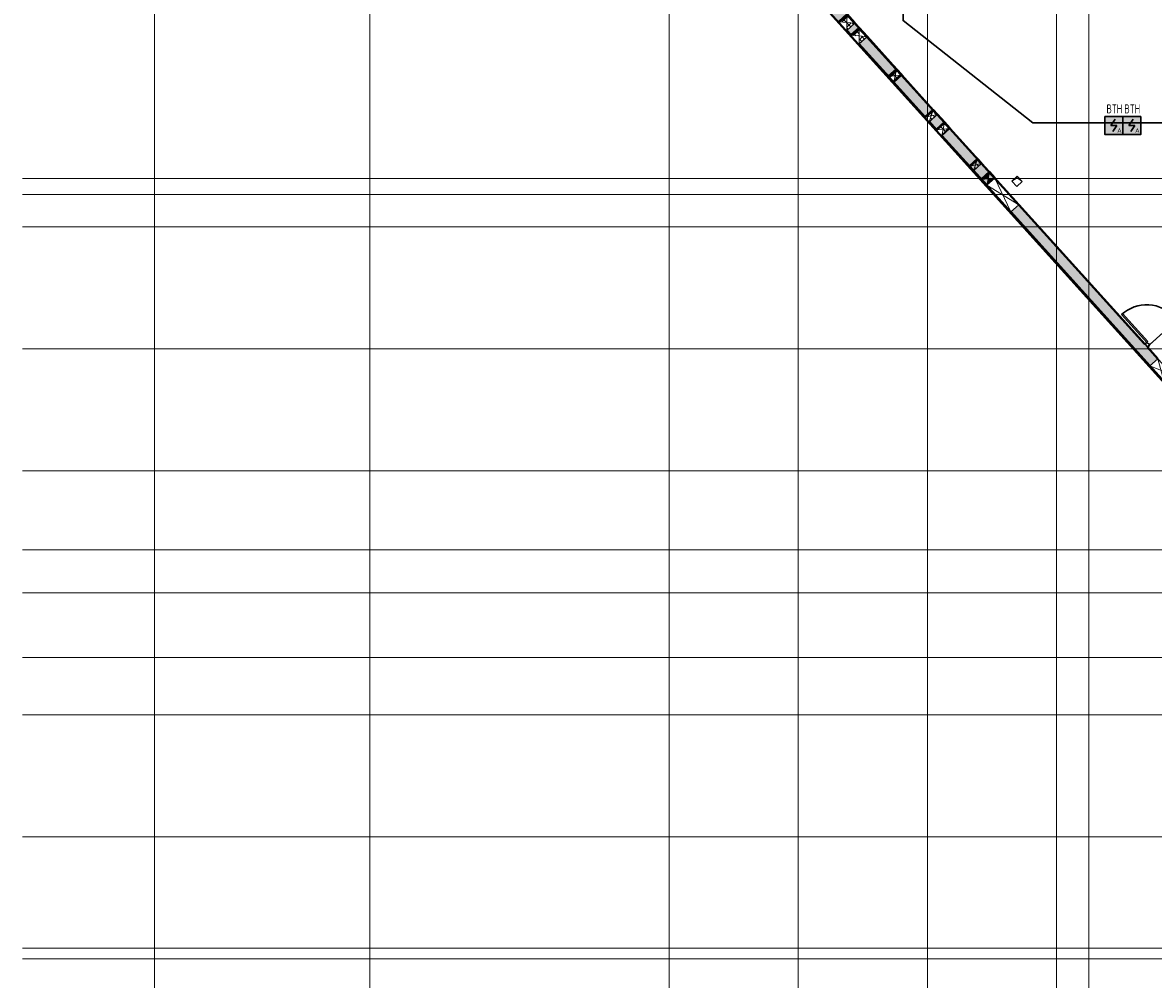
# Model space of a CAD drawing. Header units: millimetres. Extents: x -135639 to 224623, y -383017 to -59102.
# Tile 260 of 494: x -11818 to 19714, y -163695 to -137025. Entities that reach past the tile are written whole.
import ezdxf
from ezdxf.enums import TextEntityAlignment as Align

# ---------------------------------------------------------------- set-up
doc = ezdxf.new("R2010")
doc.units = ezdxf.units.MM
doc.linetypes.add('CONTINOUS', pattern=[0])
doc.linetypes.add('Линия сетки', pattern=[25, 20, -2.5, 0, -2.5])
for name, color, linetype, lineweight in [('A-000-M_MASS', 7, 'Continuous', 18), ('A-200-M_WALL', 7, 'Continuous', 18), ('A-200-M_WALL_EXT', 7, 'Continuous', 18), ('A-200-M_WALL_INT', 7, 'Continuous', 18), ('A-200-M_WALL_PAT', 7, 'Continuous', 40), ('A-314-M_WINDOW', 7, 'Continuous', 18), ('A-314-M_WINDOW_OPEN', 7, 'Continuous', 18), ('A-325-M_DOOR', 7, 'Continuous', 18), ('A-325-M_DOOR__FRAME', 7, 'Continuous', 30), ('A-325-M_DOOR_PANEL', 7, 'Continuous', 30), ('S-280-M_STRUCT_FRAME', 7, 'Continuous', 18), ('Z-030-M_GRID', 7, 'Continuous', 9), ('Z-060-M_DETAIL', 7, 'Continuous', 18), ('ПС', 7, 'Continuous', 40), ('СС-011-ПОЖ-СИГНАЛИЗАЦИЯ', 1, 'Continuous', 30)]:
    doc.layers.add(name, color=color, linetype=linetype, lineweight=lineweight)
doc.styles.add('1111', font='isocpeur.ttf')
pattern_1 = [(272.9, (-28333.03, 51733.54), (99.87194, 5.0593), []), (2.9, (-28333.03, 51733.54), (-5.0593, 99.87194), [])]
pattern_2 = [(272.9, (-27827.67, 51733.54), (99.87194, 5.0593), []), (2.9, (-27827.67, 51733.54), (-5.0593, 99.87194), [])]
pattern_3 = [(272.9, (-26327.04, 51733.54), (99.87194, 5.0593), []), (2.9, (-26327.04, 51733.54), (-5.0593, 99.87194), [])]
pattern_4 = [(272.9, (-24823.84, 51733.54), (99.87194, 5.0593), []), (2.9, (-24823.84, 51733.54), (-5.0593, 99.87194), [])]
pattern_5 = [(272.9, (-24325.7, 51733.54), (99.87194, 5.0593), []), (2.9, (-24325.7, 51733.54), (-5.0593, 99.87194), [])]
pattern_6 = [(272.9, (-22980.87, 51733.54), (99.87194, 5.0593), []), (2.9, (-22980.87, 51733.54), (-5.0593, 99.87194), [])]

# ---------------------------------------------------------------- blocks, each defined once
blk = doc.blocks.new('101_Дверь_Однопольная - _ПЧ_Мет_1000х2000_Тех помещения_EI60_Пр-4453308-B1_-7_650_')
at = {"layer": 'A-325-M_DOOR', "color": 253, "lineweight": 30, "true_color": 0xaaaaaa}
for p, q in [((-600, 100), (-585, 100)), ((-600, -15), (-600, 100)), ((-585, 100), (-585, -15)), ((585, -15), (585, 100)), ((585, 100), (600, 100)), ((600, 100), (600, -15)), ((-585, -15), (-600, -15)), ((600, -15), (585, -15))]:
    blk.add_line(p, q, dxfattribs=at)
at = {"layer": 'A-325-M_DOOR__FRAME', "color": 253, "true_color": 0xaaaaaa}
for p, q in [((-585, 100), (-525, 100)), ((-585, -15), (-585, 100)), ((-525, 100), (-525, 60)), ((-525, 60), (-515, 60)), ((-515, 60), (-515, -15)), ((515, 60), (525, 60)), ((515, -15), (515, 60)), ((525, 100), (585, 100)), ((525, 60), (525, 100)), ((585, 100), (585, -15)), ((-515, -15), (-585, -15)), ((585, -15), (515, -15))]:
    blk.add_line(p, q, dxfattribs=at)
at = {"layer": 'A-325-M_DOOR_PANEL', "color": 253, "true_color": 0xaaaaaa}
for p, q in [((-525, 1150), (-485, 1150)), ((-525, 100), (-525, 1150)), ((-485, 1150), (-485, 100)), ((-485, 100), (-525, 100))]:
    blk.add_line(p, q, dxfattribs=at)
blk.add_arc((-525, 100), 1050, 0, 90, dxfattribs=at)
blk = doc.blocks.new('ПР - _ПЧ_1200_200_Оп200-0_Шаг300_Арм16_Арм10-3252914-B1_-7_650_')
at = {"layer": 'S-280-M_STRUCT_FRAME', "color": 21, "true_color": 0xffaaaa}
for p, q in [((-600, 0), (800, 0)), ((-515, 0), (515, 0)), ((-515, 0), (515, 0)), ((600, 0), (800, 0))]:
    blk.add_line(p, q, dxfattribs=at)
blk = doc.blocks.new('135_SLK_GD_AR_rvt-1-B1_-7_650_')
at = {"layer": 'A-200-M_WALL_INT', "color": 253, "lineweight": 40, "true_color": 0xaaaaaa}
for p, q in [((19526, 55779), (19647, 55645)), ((19649, 55646), (19528, 55780)), ((19865, 55404), (21714, 53358)), ((21715, 53359), (19866, 55405)), ((21826, 53233), (22031, 53007)), ((22032, 53009), (21828, 53235)), ((22177, 52845), (23427, 51462)), ((27597, 46850), (22179, 52846)), ((24097, 50720), (27595, 46849)), ((27595, 46849), (27597, 46850))]:
    blk.add_line(p, q, dxfattribs=at)
at = {"layer": 'A-325-M_DOOR', "color": 253, "lineweight": 18, "true_color": 0xaaaaaa, "rotation": 42.10000000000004}
blk.add_blockref('101_Дверь_Однопольная - _ПЧ_Мет_1000х2000_Тех помещения_EI60_Пр-4453308-B1_-7_650_', (28124, 47158), dxfattribs=at)
at = {"layer": 'S-280-M_STRUCT_FRAME', "color": 253, "lineweight": 18, "true_color": 0xaaaaaa, "rotation": 42.10000000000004}
blk.add_blockref('ПР - _ПЧ_1200_200_Оп200-0_Шаг300_Арм16_Арм10-3252914-B1_-7_650_', (28124, 47158), dxfattribs=at)
blk = doc.blocks.new('231_Отверстие прямоуг _Окно_Стена_-Без выреза - Отв_КР для раскоса-1914490-B1_-7_650_')
at = {"layer": 'A-314-M_WINDOW_OPEN', "color": 253, "true_color": 0xaaaaaa}
for p, q in [((-375, 151), (625, 151)), ((625, 151), (-375, 151)), ((625, -151), (-375, -151)), ((-375, -151), (625, -151))]:
    blk.add_line(p, q, dxfattribs=at)
at = {"layer": 'A-314-M_WINDOW_OPEN', "color": 253, "lineweight": 9, "true_color": 0xaaaaaa}
for p, q in [((500, 151), (-375, 151)), ((625, 151), (500, 151)), ((-375, -151), (-250, -151)), ((-250, -151), (625, -151))]:
    blk.add_line(p, q, dxfattribs=at)
at = {"layer": 'Z-060-M_DETAIL', "color": 253, "true_color": 0xaaaaaa}
for p, q in [((-375, 150), (-375, -150)), ((625, 150), (-375, 150)), ((625, 150), (-375, -150)), ((-375, 150), (625, -150)), ((625, 150), (625, -150)), ((-375, -150), (625, -150))]:
    blk.add_line(p, q, dxfattribs=at)
blk = doc.blocks.new('231_Отверстие прямоуг _Окно_Стена_-Без выреза - Отв_КР для раскоса-1914492-B1_-7_650_')
at = {"layer": 'A-314-M_WINDOW_OPEN', "color": 253, "true_color": 0xaaaaaa}
for p, q in [((-175, 151), (425, 151)), ((425, 151), (-175, 151)), ((425, -151), (-175, -151)), ((-175, -151), (425, -151))]:
    blk.add_line(p, q, dxfattribs=at)
at = {"layer": 'A-314-M_WINDOW_OPEN', "color": 253, "lineweight": 9, "true_color": 0xaaaaaa}
for p, q in [((387.5, 151), (-175, 151)), ((425, 151), (387.5, 151)), ((-175, -151), (-137.5, -151)), ((-137.5, -151), (425, -151))]:
    blk.add_line(p, q, dxfattribs=at)
at = {"layer": 'Z-060-M_DETAIL', "color": 253, "true_color": 0xaaaaaa}
for p, q in [((-175, 150), (-175, -150)), ((425, 150), (-175, 150)), ((425, 150), (-175, -150)), ((-175, 150), (425, -150)), ((425, 150), (425, -150)), ((-175, -150), (425, -150))]:
    blk.add_line(p, q, dxfattribs=at)
blk = doc.blocks.new('ADSK_ОбобщеннаяМодель_ОтверстиеПрямоугольное_вПерекрытии - ADSK_ОтверстиеПрямоугольное_вПерекрытии-V267-B1_-7_650_')
at = {"layer": 'A-000-M_MASS', "color": 253, "lineweight": 30, "true_color": 0xaaaaaa}
for p, q in [((-100, -100), (-100, 100)), ((-100, 100), (100, 100)), ((100, 100), (100, -100)), ((100, -100), (-100, -100))]:
    blk.add_line(p, q, dxfattribs=at)
at = {"layer": 'A-000-M_MASS', "color": 253, "true_color": 0xaaaaaa}
for p, q in [((-100, -100), (-67, 67)), ((-67, 67), (100, 100))]:
    blk.add_line(p, q, dxfattribs=at)
blk = doc.blocks.new('231_Гильза - труба__Окно_Стена_ - Гильза 325х5-2048058-B1_-7_650_')
at = {"layer": 'Z-060-M_DETAIL', "lineweight": 9, "true_color": 0xaaaaaa}
h = blk.add_hatch(dxfattribs=at)
h.set_pattern_fill('FP_149', color=253, style=0, pattern_type=2)
h.set_pattern_definition(pattern_1)
h.paths.add_polyline_path([(-38, 150), (-38, -150), (125, 0), (56, 64)])
h = blk.add_hatch(dxfattribs=at)
h.set_pattern_fill('FP_149', color=253, style=0, pattern_type=2)
h.set_pattern_definition(pattern_1)
h.paths.add_polyline_path([(125, 0), (287, -150), (287, 150)])
at = {"layer": 'Z-060-M_DETAIL', "color": 253, "true_color": 0xaaaaaa}
for p, q in [((125, 0), (-38, 150)), ((-38, 150), (-38, -150)), ((-38, -150), (125, 0)), ((287, 150), (125, 0)), ((125, 0), (287, -150)), ((287, -150), (287, 150))]:
    blk.add_line(p, q, dxfattribs=at)
at = {"layer": 'Z-060-M_DETAIL', "color": 253, "lineweight": 50, "true_color": 0xaaaaaa}
for p, q in [((287, -150), (287, 150)), ((-38, -150), (287, -150))]:
    blk.add_line(p, q, dxfattribs=at)
blk = doc.blocks.new('352_Труба плашмя _ОбщМод_ - 352_Труба плашмя _ОбщМод_-2047151-B1_-7_650_')
at = {"layer": 'A-000-M_MASS', "color": 253, "true_color": 0xaaaaaa}
for p, q in [((-310, 162.5), (-320, 162.5)), ((-320, 162.5), (-320, -162.5)), ((-10, 162.5), (-310, 162.5)), ((0, 162.5), (-10, 162.5)), ((0, -162.5), (0, 162.5)), ((-320, -162.5), (-310, -162.5)), ((-310, -162.5), (-10, -162.5)), ((-10, -162.5), (0, -162.5))]:
    blk.add_line(p, q, dxfattribs=at)
blk = doc.blocks.new('231_Гильза - труба__Окно_Стена_ - Гильза 325х5-2048056-B1_-7_650_')
at = {"layer": 'Z-060-M_DETAIL', "lineweight": 9, "true_color": 0xaaaaaa}
h = blk.add_hatch(dxfattribs=at)
h.set_pattern_fill('FP_150', color=253, style=0, pattern_type=2)
h.set_pattern_definition(pattern_2)
h.paths.add_polyline_path([(-38, 150), (-38, -150), (125, 0)])
h = blk.add_hatch(dxfattribs=at)
h.set_pattern_fill('FP_150', color=253, style=0, pattern_type=2)
h.set_pattern_definition(pattern_2)
h.paths.add_polyline_path([(125, 0), (287, -150), (287, 150), (195, 65)])
at = {"layer": 'Z-060-M_DETAIL', "color": 253, "true_color": 0xaaaaaa}
for p, q in [((125, 0), (-38, 150)), ((-38, 150), (-38, -150)), ((-38, -150), (125, 0)), ((287, 150), (125, 0)), ((125, 0), (287, -150)), ((287, -150), (287, 150))]:
    blk.add_line(p, q, dxfattribs=at)
at = {"layer": 'Z-060-M_DETAIL', "color": 253, "lineweight": 50, "true_color": 0xaaaaaa}
for p, q in [((287, -150), (287, 150)), ((-38, -150), (287, -150))]:
    blk.add_line(p, q, dxfattribs=at)
blk = doc.blocks.new('231_Гильза - труба__Окно_Стена_ - Гильза 219х5-2048054-B1_-7_650_')
at = {"layer": 'Z-060-M_DETAIL', "lineweight": 9, "true_color": 0xaaaaaa}
h = blk.add_hatch(dxfattribs=at)
h.set_pattern_fill('FP_151', color=253, style=0, pattern_type=2)
h.set_pattern_definition(pattern_3)
h.paths.add_polyline_path([(15, 150), (15, -150), (125, 0)])
h = blk.add_hatch(dxfattribs=at)
h.set_pattern_fill('FP_151', color=253, style=0, pattern_type=2)
h.set_pattern_definition(pattern_3)
h.paths.add_polyline_path([(234, 150), (125, 0), (234, -150), (234, 116)])
at = {"layer": 'Z-060-M_DETAIL', "color": 253, "true_color": 0xaaaaaa}
for p, q in [((125, 0), (15, 150)), ((15, 150), (15, -150)), ((15, -150), (125, 0)), ((234, 150), (125, 0)), ((125, 0), (234, -150)), ((234, -150), (234, 150))]:
    blk.add_line(p, q, dxfattribs=at)
at = {"layer": 'Z-060-M_DETAIL', "color": 253, "lineweight": 50, "true_color": 0xaaaaaa}
for p, q in [((234, -150), (234, 150)), ((15, -150), (234, -150))]:
    blk.add_line(p, q, dxfattribs=at)
blk = doc.blocks.new('352_Труба плашмя _ОбщМод_ - 352_Труба плашмя _ОбщМод_-2047293-B1_-7_650_')
at = {"layer": 'A-000-M_MASS', "color": 253, "true_color": 0xaaaaaa}
for p, q in [((-320, 109), (-320, 88)), ((-312, 109), (-320, 109)), ((-320, -83), (-320, 83)), ((-320, -88), (-320, -110)), ((-320, -110), (-312, -110))]:
    blk.add_line(p, q, dxfattribs=at)
at = {"layer": 'A-000-M_MASS', "color": 253, "lineweight": 40, "true_color": 0xaaaaaa}
for p, q in [((-320, 88), (-320, 82)), ((-281, 88), (-320, 88)), ((-320, 82), (-272, 82)), ((-39, 88), (-281, 88)), ((-272, 82), (-48, 82)), ((-48, 82), (0, 82)), ((0, 88), (-39, 88)), ((0, 82), (0, 88)), ((-320, -82), (-320, -88)), ((-272, -82), (-320, -82)), ((-320, -88), (-281, -88)), ((-281, -88), (-39, -88)), ((-48, -82), (-272, -82)), ((0, -82), (-48, -82)), ((-39, -88), (0, -88)), ((0, -88), (0, -82))]:
    blk.add_line(p, q, dxfattribs=at)
blk = doc.blocks.new('231_Гильза - труба__Окно_Стена_ - Гильза 168х5-2048052-B1_-7_650_')
at = {"layer": 'Z-060-M_DETAIL', "lineweight": 9, "true_color": 0xaaaaaa}
h = blk.add_hatch(dxfattribs=at)
h.set_pattern_fill('FP_152', color=253, style=0, pattern_type=2)
h.set_pattern_definition(pattern_4)
h.paths.add_polyline_path([(41, 150), (41, -150), (125, 0), (47, 140)])
h = blk.add_hatch(dxfattribs=at)
h.set_pattern_fill('FP_152', color=253, style=0, pattern_type=2)
h.set_pattern_definition(pattern_4)
h.paths.add_polyline_path([(209, 150), (125, 0), (209, -150)])
at = {"layer": 'Z-060-M_DETAIL', "color": 253, "true_color": 0xaaaaaa}
for p, q in [((125, 0), (41, 150)), ((41, 150), (41, -150)), ((41, -150), (125, 0)), ((209, 150), (125, 0)), ((125, 0), (209, -150)), ((209, -150), (209, 150))]:
    blk.add_line(p, q, dxfattribs=at)
at = {"layer": 'Z-060-M_DETAIL', "color": 253, "lineweight": 50, "true_color": 0xaaaaaa}
for p, q in [((209, -150), (209, 150)), ((41, -150), (209, -150))]:
    blk.add_line(p, q, dxfattribs=at)
blk = doc.blocks.new('352_Труба плашмя _ОбщМод_ - 352_Труба плашмя _ОбщМод_-2047391-B1_-7_650_')
at = {"layer": 'A-000-M_MASS', "color": 253, "true_color": 0xaaaaaa}
for p, q in [((-310, 84), (-320, 84)), ((-320, 84), (-320, -84)), ((-10, 84), (-310, 84)), ((0, 84), (-10, 84)), ((0, -84), (0, 84)), ((-320, -84), (-310, -84)), ((-310, -84), (-10, -84)), ((-10, -84), (0, -84))]:
    blk.add_line(p, q, dxfattribs=at)
blk = doc.blocks.new('231_Гильза - труба__Окно_Стена_ - Гильза 219х5-2048050-B1_-7_650_')
at = {"layer": 'Z-060-M_DETAIL', "lineweight": 9, "true_color": 0xaaaaaa}
h = blk.add_hatch(dxfattribs=at)
h.set_pattern_fill('FP_153', color=253, style=0, pattern_type=2)
h.set_pattern_definition(pattern_5)
h.paths.add_polyline_path([(15.5, 150), (15.5, -150), (125, 0)])
h = blk.add_hatch(dxfattribs=at)
h.set_pattern_fill('FP_153', color=253, style=0, pattern_type=2)
h.set_pattern_definition(pattern_5)
h.paths.add_polyline_path([(234.5, 150), (125, 0), (234.5, -150)])
at = {"layer": 'Z-060-M_DETAIL', "color": 253, "true_color": 0xaaaaaa}
for p, q in [((125, 0), (15.5, 150)), ((15.5, 150), (15.5, -150)), ((15.5, -150), (125, 0)), ((234.5, 150), (125, 0)), ((125, 0), (234.5, -150)), ((234.5, -150), (234.5, 150))]:
    blk.add_line(p, q, dxfattribs=at)
at = {"layer": 'Z-060-M_DETAIL', "color": 253, "lineweight": 50, "true_color": 0xaaaaaa}
for p, q in [((234.5, -150), (234.5, 150)), ((15.5, -150), (234.5, -150))]:
    blk.add_line(p, q, dxfattribs=at)
blk = doc.blocks.new('352_Труба плашмя _ОбщМод_ - 352_Труба плашмя _ОбщМод_-V271-B1_-7_650_')
at = {"layer": 'A-000-M_MASS', "color": 253, "true_color": 0xaaaaaa}
for p, q in [((-310, 109.5), (-320, 109.5)), ((-320, 109.5), (-320, -109.5)), ((-10, 109.5), (-310, 109.5)), ((0, 109.5), (-10, 109.5)), ((0, -109.5), (0, 109.5)), ((-320, -109.5), (-310, -109.5)), ((-310, -109.5), (-10, -109.5)), ((-10, -109.5), (0, -109.5))]:
    blk.add_line(p, q, dxfattribs=at)
blk = doc.blocks.new('231_Гильза - труба__Окно_Стена_ - Гильза 168х5-2048048-B1_-7_650_')
at = {"layer": 'Z-060-M_DETAIL', "lineweight": 9, "true_color": 0xaaaaaa}
h = blk.add_hatch(dxfattribs=at)
h.set_pattern_fill('FP_154', color=253, style=0, pattern_type=2)
h.set_pattern_definition(pattern_6)
h.paths.add_polyline_path([(41, 150), (41, -150), (125, 0), (66, 106)])
h = blk.add_hatch(dxfattribs=at)
h.set_pattern_fill('FP_154', color=253, style=0, pattern_type=2)
h.set_pattern_definition(pattern_6)
h.paths.add_polyline_path([(209, 150), (125, 0), (209, -150)])
at = {"layer": 'Z-060-M_DETAIL', "color": 253, "true_color": 0xaaaaaa}
for p, q in [((125, 0), (41, 150)), ((41, 150), (41, -150)), ((41, -150), (125, 0)), ((209, 150), (125, 0)), ((125, 0), (209, -150)), ((209, -150), (209, 150))]:
    blk.add_line(p, q, dxfattribs=at)
at = {"layer": 'Z-060-M_DETAIL', "color": 253, "lineweight": 50, "true_color": 0xaaaaaa}
for p, q in [((209, -150), (209, 150)), ((41, -150), (209, -150))]:
    blk.add_line(p, q, dxfattribs=at)
blk = doc.blocks.new('352_Труба плашмя _ОбщМод_ - 352_Труба плашмя _ОбщМод_-V272-B1_-7_650_')
at = {"layer": 'A-000-M_MASS', "color": 253, "true_color": 0xaaaaaa}
for p, q in [((-312, 84), (-320, 84)), ((-320, 84), (-320, -84)), ((-320, -84), (-312, -84))]:
    blk.add_line(p, q, dxfattribs=at)
blk = doc.blocks.new('231_Гильза - труба__Окно_Стена_ - Гильза 219х5-2048046-B1_-7_650_')
at = {"layer": 'A-314-M_WINDOW', "true_color": 0xf3f3f3}
blk.add_hatch(color=7, dxfattribs=at).paths.add_polyline_path([(234, 150), (125, 0), (234, -150), (234, -49)])
at = {"layer": 'Z-060-M_DETAIL', "true_color": 0xf3f3f3}
blk.add_hatch(color=7, dxfattribs=at).paths.add_polyline_path([(15, 150), (15, -150), (125, 0), (17, 148)])
at = {"layer": 'Z-060-M_DETAIL', "color": 253, "true_color": 0xaaaaaa}
for p, q in [((125, 0), (15, 150)), ((15, 150), (15, -150)), ((15, -150), (125, 0)), ((234, 150), (125, 0)), ((125, 0), (234, -150)), ((234, -150), (234, 150))]:
    blk.add_line(p, q, dxfattribs=at)
at = {"layer": 'Z-060-M_DETAIL', "color": 253, "lineweight": 50, "true_color": 0xaaaaaa}
for p, q in [((234, -150), (234, 150)), ((15, -150), (234, -150))]:
    blk.add_line(p, q, dxfattribs=at)
blk = doc.blocks.new('352_Труба плашмя _ОбщМод_ - 352_Труба плашмя _ОбщМод_-V273-B1_-7_650_')
at = {"layer": 'A-000-M_MASS', "color": 253, "true_color": 0xaaaaaa}
for p, q in [((-312, 109.5), (-320, 109.5)), ((-320, 109.5), (-320, -109.5)), ((-320, -109.5), (-312, -109.5))]:
    blk.add_line(p, q, dxfattribs=at)
blk = doc.blocks.new('135_SLK_GD_KR_rvt-1-B1_-7_650_')
at = {"layer": 'A-200-M_WALL_PAT', "lineweight": 9, "true_color": 0xaaaaaa}
h = blk.add_hatch(dxfattribs=at)
h.set_pattern_fill('FP_20', color=253, style=0, pattern_type=2)
h.set_pattern_definition([(45, (0, 0), (-314.309, 314.309), []), (45, (314.3, 0), (-314.309, 314.309), [555.625, -111.125, 3.353, -107.772])])
h.paths.add_polyline_path([(57371, 13447), (57594, 13648), (54339, 17251), (54116, 17050), (57062, 13790)])
h.paths.add_polyline_path([(53714, 17495), (53936, 17696), (50292, 21730), (50069, 21528), (50292, 21282)])
h.paths.add_polyline_path([(49667, 21974), (49890, 22175), (48053, 24208), (47830, 24007), (48737, 23003)])
h.paths.add_polyline_path([(47428, 24452), (47651, 24653), (47552, 24762), (47330, 24560), (47336, 24554)])
h.paths.add_polyline_path([(47183, 24723), (47405, 24925), (47216, 25133), (46994, 24932), (47181, 24725)])
h.paths.add_polyline_path([(46847, 25095), (47069, 25296), (46210, 26247), (45988, 26046), (46845, 25097)])
h.paths.add_polyline_path([(45840, 26209), (46063, 26410), (45872, 26622), (45649, 26420), (45839, 26211)])
h.paths.add_polyline_path([(45502, 26583), (45725, 26785), (44850, 27753), (44627, 27552), (45501, 26585)])
h.paths.add_polyline_path([(44514, 27676), (44737, 27877), (44532, 28104), (44310, 27903), (44512, 27679)])
h.paths.add_polyline_path([(44163, 28065), (44385, 28267), (43910, 28793), (43687, 28592), (44161, 28067)])
h.paths.add_polyline_path([(43173, 29160), (43396, 29362), (43173, 29609), (42950, 29408), (43171, 29163)])
h.paths.add_polyline_path([(42837, 29532), (43060, 29733), (42183, 30704), (41961, 30503), (42835, 29535)])
h.paths.add_polyline_path([(41814, 30665), (42036, 30867), (39876, 33257), (39653, 33056), (41812, 30667)])
h.paths.add_polyline_path([(39251, 33501), (39474, 33702), (35880, 37679), (35658, 37478), (37825, 35080)])
h.paths.add_polyline_path([(35255, 37924), (35478, 38125), (32404, 41527), (32181, 41325), (33673, 39675)])
h.paths.add_polyline_path([(31779, 41771), (32002, 41972), (28378, 45982), (28156, 45781), (30611, 43064)])
h.paths.add_polyline_path([(27753, 46226), (27976, 46427), (24097, 50720), (23875, 50519), (27697, 46288)])
h.paths.add_polyline_path([(23242, 51443), (23057, 51424), (23280, 51625), (23246, 51462)])
h.paths.add_polyline_path([(23426, 51462), (23204, 51261), (23242, 51443), (23421, 51462)])
h.paths.add_polyline_path([(23204, 51261), (23426, 51462), (22177, 52845), (21955, 52643), (23204, 51261)])
h.paths.add_polyline_path([(21808, 52806), (22030, 53008), (21826, 53233), (21604, 53032), (21806, 52808)])
h.paths.add_polyline_path([(21491, 53157), (21714, 53358), (20821, 54345), (20599, 54144), (21489, 53159)])
h.paths.add_polyline_path([(20481, 54275), (20703, 54476), (19865, 55404), (19642, 55203), (20466, 54291)])
h.paths.add_polyline_path([(19425, 55444), (19647, 55645), (19526, 55779), (19304, 55578), (19424, 55444)])
h.paths.add_polyline_path([(19086, 55819), (19308, 56020), (15667, 60050), (15262, 60050), (19085, 55819)])
at = {"layer": 'A-200-M_WALL', "color": 253, "lineweight": 40, "true_color": 0xaaaaaa}
for p, q in [((19296, 55571), (19417, 55437)), ((19299, 55574), (19420, 55440)), ((19302, 55576), (19423, 55442)), ((19635, 55196), (21484, 53150)), ((19638, 55199), (21487, 53153)), ((19641, 55201), (21490, 53155)), ((21596, 53025), (21801, 52799)), ((21599, 53028), (21804, 52802)), ((21602, 53031), (21807, 52805)), ((21947, 52637), (41806, 30659)), ((21950, 52640), (41809, 30661)), ((21953, 52642), (41812, 30664))]:
    blk.add_line(p, q, dxfattribs=at)
at = {"layer": 'A-200-M_WALL_EXT', "color": 253, "lineweight": 40, "true_color": 0xaaaaaa}
for p, q in [((15248, 60037), (57685, 13070)), ((19304, 55578), (19425, 55444)), ((19425, 55444), (19304, 55578)), ((19647, 55645), (19526, 55779)), ((19642, 55203), (20481, 54275)), ((21491, 53157), (19642, 55203)), ((20703, 54476), (19865, 55404)), ((20481, 54275), (20502, 54295)), ((20502, 54295), (20681, 54457)), ((20800, 54326), (20620, 54164)), ((20681, 54457), (20703, 54476)), ((20821, 54345), (20800, 54326)), ((21714, 53358), (20821, 54345)), ((20620, 54164), (20599, 54144)), ((20599, 54144), (21491, 53157)), ((21604, 53032), (21808, 52806)), ((21808, 52806), (21604, 53032)), ((22031, 53007), (21826, 53233)), ((23427, 51462), (22177, 52845)), ((21955, 52644), (23204, 51261)), ((23204, 51261), (21955, 52644)), ((23875, 50519), (27753, 46226)), ((27753, 46226), (23875, 50519)), ((27612, 46830), (24097, 50720)), ((27976, 46427), (27689, 46745))]:
    blk.add_line(p, q, dxfattribs=at)
at = {"layer": 'A-000-M_MASS', "color": 253, "lineweight": 18, "true_color": 0xaaaaaa}
for name, p, rotation in [('352_Труба плашмя _ОбщМод_ - 352_Труба плашмя _ОбщМод_-2047151-B1_-7_650_', (19187, 55691), 222.1000000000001), ('352_Труба плашмя _ОбщМод_ - 352_Труба плашмя _ОбщМод_-2047151-B1_-7_650_', (19526, 55316), 222.1000000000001), ('352_Труба плашмя _ОбщМод_ - 352_Труба плашмя _ОбщМод_-2047293-B1_-7_650_', (20532, 54203), 222.1000000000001), ('352_Труба плашмя _ОбщМод_ - 352_Труба плашмя _ОбщМод_-2047391-B1_-7_650_', (21540, 53088), 222.1000000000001), ('352_Труба плашмя _ОбщМод_ - 352_Труба плашмя _ОбщМод_-V271-B1_-7_650_', (21874, 52718), 222.1000000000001), ('352_Труба плашмя _ОбщМод_ - 352_Труба плашмя _ОбщМод_-V272-B1_-7_650_', (22776, 51720), 222.1000000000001), ('352_Труба плашмя _ОбщМод_ - 352_Труба плашмя _ОбщМод_-V273-B1_-7_650_', (23123, 51336), 222.1000000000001), ('ADSK_ОбобщеннаяМодель_ОтверстиеПрямоугольное_вПерекрытии - ADSK_ОтверстиеПрямоугольное_вПерекрытии-V267-B1_-7_650_', (24047, 51371), 312.1000000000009)]:
    blk.add_blockref(name, p, dxfattribs=dict(at, rotation=rotation))
at = {"layer": 'A-314-M_WINDOW', "color": 253, "lineweight": 18, "true_color": 0xaaaaaa}
for name, p, rotation in [('231_Гильза - труба__Окно_Стена_ - Гильза 325х5-2048058-B1_-7_650_', (19390, 55706), 132.1000000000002), ('231_Гильза - труба__Окно_Стена_ - Гильза 325х5-2048056-B1_-7_650_', (19729, 55331), 132.1000000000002), ('231_Гильза - труба__Окно_Стена_ - Гильза 219х5-2048054-B1_-7_650_', (20735, 54218), 132.1000000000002), ('231_Гильза - труба__Окно_Стена_ - Гильза 168х5-2048052-B1_-7_650_', (21742, 53102), 132.1000000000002), ('231_Гильза - труба__Окно_Стена_ - Гильза 219х5-2048050-B1_-7_650_', (22076, 52733), 132.1000000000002), ('231_Гильза - труба__Окно_Стена_ - Гильза 168х5-2048048-B1_-7_650_', (22978, 51735), 132.1000000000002), ('231_Гильза - труба__Окно_Стена_ - Гильза 219х5-2048046-B1_-7_650_', (23326, 51350), 132.1000000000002), ('231_Отверстие прямоуг _Окно_Стена_-Без выреза - Отв_КР для раскоса-1914490-B1_-7_650_', (23567, 51083), 312.1000000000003), ('231_Отверстие прямоуг _Окно_Стена_-Без выреза - Отв_КР для раскоса-1914492-B1_-7_650_', (27982, 46197), 312.1000000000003)]:
    blk.add_blockref(name, p, dxfattribs=dict(at, rotation=rotation))
blk = doc.blocks.new('-1 эт')
at = {"layer": 'Z-030-M_GRID', "color": 253, "linetype": 'Линия сетки', "true_color": 0xaaaaaa}
for p, q in [((0, -19701.1), (0, 89249.9)), ((6000, -19700.7), (6000, 89250.3)), ((14350, -19700.2), (14350, 89250.8)), ((17950, -19700), (17950, 89251)), ((21550, -19699.8), (21550, 89251.2)), ((25150, -19699.5), (25150, 89251.4)), ((26050, -19701.1), (26050, 89249.9)), ((154678.5, 51450), (-3681.2, 51450)), ((155950.9, 51000), (-3681.2, 51000)), ((155948.6, 50100), (-3681.2, 50100)), ((155948.8, 46700), (-3681, 46700)), ((155949, 43300), (-3680.8, 43300)), ((155950.9, 41100), (-3680.6, 41100)), ((155949.2, 39900), (-3680.6, 39900)), ((155949.4, 38100), (-3680.3, 38100)), ((155949.4, 36500), (-3680.3, 36500)), ((155949.6, 33100), (-3680.1, 33100)), ((154680.9, 30000), (-3680.1, 30000)), ((155949.6, 29700), (-3680.1, 29700))]:
    blk.add_line(p, q, dxfattribs=at)
at = {"lineweight": 5}
for name in ['135_SLK_GD_KR_rvt-1-B1_-7_650_', '135_SLK_GD_AR_rvt-1-B1_-7_650_']:
    blk.add_blockref(name, (0, 0), dxfattribs=at)
blk = doc.blocks.new('*U4706')
at = {"lineweight": 35, "true_color": 0xffffff}
h = blk.add_hatch(color=7, dxfattribs=at)
h.dxf.hatch_style = 1
h.paths.add_polyline_path([(0, 500), (0, 0), (500, 0), (500, 500)])
at = {"color": 1, "linetype": 'ByBlock', "lineweight": -2}
for p, q in [((289, 426), (167, 250)), ((167, 250), (333, 250)), ((333, 250), (219, 86))]:
    blk.add_line(p, q, dxfattribs=at)
at = {"color": 1, "linetype": 'ByBlock', "lineweight": -2, "ltscale": 0.1}
blk.add_lwpolyline([(0, 500), (500, 500), (500, 0), (0, 0)], close=True, dxfattribs=at)
at = {"color": 1, "linetype": 'ByBlock', "lineweight": -2, "ltscale": 1000, "style": '1111'}
blk.add_text('A', height=128, dxfattribs=at).set_placement((403, 49), align=Align.CENTER)
at = {"color": 0, "linetype": 'ByBlock', "lineweight": -2, "style": '1111', "flags": 1}
for tag, p in [('NAME_DEVICE', (-64, -421)), ('NUM_POM', (-82, -847))]:
    blk.add_attdef(tag, p, '', height=125, dxfattribs=at)
at = {"color": 0, "linetype": 'ByBlock', "lineweight": -2, "style": '1111'}
blk.add_attdef('INDEX', (-63, -235), '', height=125, dxfattribs=at)
at = {"color": 0, "linetype": 'ByBlock', "lineweight": -2, "style": '1111', "width": 0.7}
blk.add_attdef('NUM_DEVICE', (-64, -630), '', height=125, dxfattribs=at)

msp = doc.modelspace()

# ---------------------------------------------------------------- linework, layer by layer
at = {"layer": 'СС-011-ПОЖ-СИГНАЛИЗАЦИЯ', "lineweight": 30}
msp.add_lwpolyline([(23028, -139818), (16351, -139818), (12733, -136968), (12733, -135281), (38015, -135281)], dxfattribs=at)

# ---------------------------------------------------------------- block references
msp.add_blockref('-1 эт', (-8137, -192821))
at = {"layer": 'ПС', "color": 7, "linetype": 'CONTINOUS', "lineweight": 30, "ltscale": 100}
ref = msp.add_blockref('*U4706', (18364, -140146), dxfattribs=dict(at, xscale=1.000736, yscale=1.000736, zscale=1.000736))
ref.add_attrib('NUM_DEVICE', 'BTH', dxfattribs={"layer": '0', "color": 0, "linetype": 'ByBlock', "lineweight": -2, "ltscale": 100, "height": 250.2, "style": '1111', "width": 0.7}).set_placement((18626, -139555), align=Align.CENTER)
ref = msp.add_blockref('*U4706', (18864, -140146), dxfattribs=dict(at, xscale=1.000736, yscale=1.000736, zscale=1.000736))
ref.add_attrib('NUM_DEVICE', 'BTH', dxfattribs={"layer": '0', "color": 0, "linetype": 'ByBlock', "lineweight": -2, "ltscale": 100, "height": 250.2, "style": '1111', "width": 0.7}).set_placement((19126, -139555), align=Align.CENTER)

doc.saveas('drawing.dxf')
